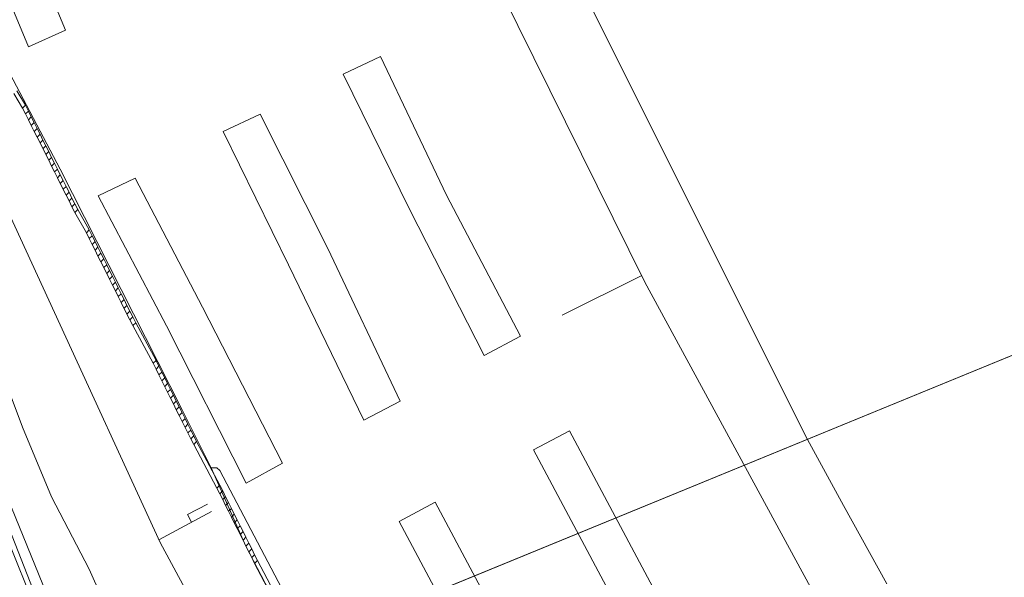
# Model space of a CAD drawing. Header units: metres. Extents: x 92810 to 93633, y 464687 to 465459.
# Tile 307 of 325: x 93474 to 93498, y 465326 to 465340. Entities that reach past the tile are written whole.
import ezdxf
from ezdxf.lldxf.tags import DXFTag

# ---------------------------------------------------------------- set-up
doc = ezdxf.new("R2010")
doc.units = ezdxf.units.M
for name, color, linetype, lineweight, transparency in [('B-OI-KL-DATA_KPN-G', 90, 'SI_B_DATA_KPN', 18, 0.4), ('B-OI-KL-DATA_LIANDER-G', 90, 'SI_B_DATA_LIANDER', 18, 0.4), ('B-OI-KL-DATA_ZIGGO BV-G', 90, 'SI_B_DATA_ZIGGO', 18, 0.4), ('B-OI-KL-ET_LS_LIANDER-G', 190, 'SI_B_ET_LS_LIANDER', 18, 0.4), ('B-OI-KL-ET_MS_LIANDER-G', 130, 'SI_B_ET_MS_LIANDER', 18, 0.4), ('B-WE-KL-DATA-G', 90, 'KL-DATA-N', 18, 0.4), ('B-WE-KL-ET_LS-G', 190, 'KL-LS-N', 18, 0.4)]:
    doc.layers.add(name, color=color, linetype=linetype, lineweight=lineweight, transparency=transparency)
doc.styles.get("Standard").update_dxf_attribs({"font": 'isocp.shx'})
tags = doc.linetypes.add('KL-DATA-N', pattern='A,4,-1,[101,NLCS.SHX,S=0.5,R=0,X=0,Y=0],-1,4,-1,["D",Standard,S=1,R=0,X=-0.25,Y=-0.5],-1.5', length=12.5).pattern_tags.tags
tags[18] = DXFTag(74, 10)
tags = doc.linetypes.add('KL-LS-N', pattern='A,4,-1,[103,NLCS.SHX,S=0.75,R=0,X=0,Y=0],-1,4,-1,["L",Standard,S=1,R=0,X=0,Y=-0.5],-2', length=13).pattern_tags.tags
tags[18] = DXFTag(74, 10)
doc.linetypes.add('SI_B_DATA_KPN', pattern='A,5,-2,["KPN",Standard,S=1.5,R=0,X=-0.51,Y=-0.75],-8', length=15)
doc.linetypes.add('SI_B_DATA_LIANDER', pattern='A,5,-2,["LI-DATA",Standard,S=1.5,R=0,X=-0.51,Y=-0.75],-11', length=18)
doc.linetypes.add('SI_B_DATA_ZIGGO', pattern='A,5,-2,["ZIGGO",Standard,S=1.5,R=0,X=-0.51,Y=-0.75],-9', length=16)
doc.linetypes.add('SI_B_ET_LS_LIANDER', pattern='A,5,-2,["LI-LS",Standard,S=1.5,R=0,X=-0.51,Y=-0.75],-10', length=17)
doc.linetypes.add('SI_B_ET_MS_LIANDER', pattern='A,5,-2,["LI-MS",Standard,S=1.5,R=0,X=-0.51,Y=-0.75],-10', length=17)

msp = doc.modelspace()

# ---------------------------------------------------------------- linework, layer by layer
at = {"layer": 'B-OI-KL-DATA_KPN-G', "flags": 128}
msp.add_lwpolyline([(93471.321, 465337.964), (93471.893, 465336.036), (93472.107, 465335.536), (93474.25, 465329.821), (93474.964, 465328.107), (93475.893, 465326.321), (93476.464, 465325.036), (93477.821, 465322.107)], dxfattribs=at)
at = {"layer": 'B-OI-KL-DATA_LIANDER-G', "flags": 128}
for points in [[(93463.464, 465355.464), (93464.964, 465351.25), (93465.393, 465350.25), (93465.893, 465349.25), (93466.25, 465348.25), (93467.321, 465345.107), (93467.821, 465343.893), (93471.75, 465333.75), (93472.607, 465331.179), (93473.107, 465329.964), (93475.321, 465324.536), (93476.464, 465321.964), (93477.75, 465319.036), (93478.036, 465318.536), (93478.25, 465318.464), (93478.464, 465318.536), (93481.464, 465320.179), (93482.464, 465320.179), (93482.893, 465319.964), (93483.179, 465319.679), (93485.964, 465314.536)], [(93471.036, 465344.036), (93475.179, 465336.179), (93478.179, 465330.25), (93478.893, 465328.821)], [(93478.893, 465328.821), (93479.036, 465328.821), (93479.107, 465328.75), (93490.179, 465307.679)], [(93478.893, 465328.821), (93479.75, 465326.893), (93481.464, 465323.607), (93486.036, 465314.607)]]:
    msp.add_lwpolyline(points, dxfattribs=at)
at = {"layer": 'B-OI-KL-DATA_ZIGGO BV-G', "flags": 128}
for points in [[(93514.74, 465315.702), (93504.897, 465334.162), (93474.635, 465321.749), (93475.769, 465319.127)], [(93485.333, 465326.137), (93504.897, 465334.162)], [(93475.457, 465322.086), (93499.84, 465332.087)], [(93474.635, 465321.749), (93485.333, 465326.137)]]:
    msp.add_lwpolyline(points, dxfattribs=at)
at = {"layer": 'B-OI-KL-ET_LS_LIANDER-G'}
for p, q in [((93483.607, 465349.464), (93493.536, 465329.607)), ((93493.536, 465329.607), (93494.464, 465327.893)), ((93494.464, 465327.893), (93495.536, 465325.964))]:
    msp.add_line(p, q, dxfattribs=at)
at = {"layer": 'B-OI-KL-ET_MS_LIANDER-G'}
for p, q in [((93474.679, 465336.821), (93474.821, 465336.536)), ((93475.179, 465335.821), (93475.321, 465335.536)), ((93476.179, 465333.893), (93476.321, 465333.607)), ((93476.679, 465332.893), (93476.821, 465332.607)), ((93477.679, 465330.964), (93477.821, 465330.679)), ((93478.179, 465329.964), (93478.321, 465329.679))]:
    msp.add_line(p, q, dxfattribs=at)
at = {"layer": 'B-OI-KL-ET_MS_LIANDER-G', "flags": 128}
for points in [[(93461.607, 465359.179), (93472.393, 465330.679), (93473.393, 465328.25), (93475.036, 465324.179), (93475.821, 465322.536), (93477.679, 465318.393), (93477.821, 465318.25), (93478.464, 465318.179), (93481.607, 465319.821), (93481.893, 465319.893), (93482.536, 465319.75), (93483.036, 465319.179), (93483.321, 465318.607), (93485.393, 465314.679), (93487.036, 465311.821), (93488.464, 465309.536)], [(93474.107, 465338.107), (93474.321, 465337.75)], [(93474.036, 465338.036), (93474.25, 465337.679)], [(93474.321, 465337.75), (93474.25, 465337.679)], [(93474.25, 465337.679), (93474.321, 465337.536)], [(93474.321, 465337.75), (93474.393, 465337.607)], [(93474.393, 465337.607), (93474.321, 465337.536)], [(93474.321, 465337.536), (93474.393, 465337.393)], [(93474.393, 465337.607), (93474.464, 465337.464)], [(93474.464, 465337.464), (93474.393, 465337.393)], [(93474.393, 465337.393), (93474.464, 465337.25)], [(93474.464, 465337.464), (93474.536, 465337.321)], [(93474.536, 465337.321), (93474.464, 465337.25)], [(93474.464, 465337.25), (93474.536, 465337.107)], [(93474.536, 465337.321), (93474.607, 465337.179)], [(93474.607, 465337.179), (93474.536, 465337.107)], [(93474.607, 465337.179), (93474.679, 465337.036)], [(93474.536, 465337.107), (93474.607, 465336.964)], [(93474.679, 465337.036), (93474.607, 465336.964)], [(93474.607, 465336.964), (93474.679, 465336.821)], [(93474.679, 465337.036), (93474.75, 465336.893)], [(93474.75, 465336.893), (93474.679, 465336.821)], [(93474.75, 465336.893), (93474.821, 465336.75)], [(93474.821, 465336.75), (93474.75, 465336.679)], [(93474.821, 465336.75), (93474.893, 465336.607)], [(93474.893, 465336.607), (93474.821, 465336.536)], [(93474.821, 465336.536), (93474.893, 465336.393)], [(93474.893, 465336.607), (93474.964, 465336.464)], [(93474.964, 465336.464), (93474.893, 465336.393)], [(93474.964, 465336.464), (93475.036, 465336.321)], [(93474.893, 465336.393), (93474.964, 465336.25)], [(93475.036, 465336.321), (93474.964, 465336.25)], [(93474.964, 465336.25), (93475.036, 465336.107)], [(93475.036, 465336.321), (93475.107, 465336.179)], [(93475.107, 465336.179), (93475.036, 465336.107)], [(93475.107, 465336.179), (93475.179, 465336.036)], [(93475.036, 465336.107), (93475.107, 465335.964)], [(93475.179, 465336.036), (93475.107, 465335.964)], [(93475.107, 465335.964), (93475.179, 465335.821)], [(93475.179, 465336.036), (93475.25, 465335.893)], [(93475.25, 465335.893), (93475.179, 465335.821)], [(93475.25, 465335.893), (93475.321, 465335.75)], [(93475.321, 465335.75), (93475.25, 465335.679)], [(93475.321, 465335.75), (93475.393, 465335.607)], [(93475.393, 465335.607), (93475.321, 465335.536)], [(93475.321, 465335.536), (93475.393, 465335.393)], [(93475.393, 465335.607), (93475.464, 465335.464)], [(93475.464, 465335.464), (93475.393, 465335.393)], [(93475.464, 465335.464), (93475.536, 465335.321)], [(93475.393, 465335.393), (93475.464, 465335.25)], [(93475.536, 465335.321), (93475.464, 465335.25)], [(93475.464, 465335.25), (93475.536, 465335.107)], [(93475.536, 465335.321), (93475.607, 465335.179)], [(93475.607, 465335.179), (93475.536, 465335.107)], [(93475.536, 465335.107), (93475.821, 465334.607)], [(93475.607, 465335.179), (93475.893, 465334.679)], [(93475.893, 465334.679), (93475.821, 465334.607)], [(93475.821, 465334.607), (93475.893, 465334.464)], [(93475.893, 465334.679), (93475.964, 465334.536)], [(93475.964, 465334.536), (93475.893, 465334.464)], [(93475.893, 465334.464), (93475.964, 465334.321)], [(93475.964, 465334.536), (93476.036, 465334.393)], [(93476.036, 465334.393), (93475.964, 465334.321)], [(93475.964, 465334.321), (93476.036, 465334.179)], [(93476.036, 465334.393), (93476.107, 465334.25)], [(93476.107, 465334.25), (93476.036, 465334.179)], [(93476.107, 465334.25), (93476.179, 465334.107)], [(93476.036, 465334.179), (93476.107, 465334.036)], [(93476.179, 465334.107), (93476.107, 465334.036)], [(93476.107, 465334.036), (93476.179, 465333.893)], [(93476.179, 465334.107), (93476.25, 465333.964)], [(93476.25, 465333.964), (93476.179, 465333.893)], [(93476.25, 465333.964), (93476.321, 465333.821)], [(93476.321, 465333.821), (93476.25, 465333.75)], [(93476.321, 465333.821), (93476.393, 465333.679)], [(93476.393, 465333.679), (93476.321, 465333.607)], [(93476.321, 465333.607), (93476.393, 465333.464)], [(93476.393, 465333.679), (93476.464, 465333.536)], [(93476.464, 465333.536), (93476.393, 465333.464)], [(93476.464, 465333.536), (93476.536, 465333.393)], [(93476.393, 465333.464), (93476.464, 465333.321)], [(93476.536, 465333.393), (93476.464, 465333.321)], [(93476.464, 465333.321), (93476.536, 465333.179)], [(93476.536, 465333.393), (93476.607, 465333.25)], [(93476.607, 465333.25), (93476.536, 465333.179)], [(93476.607, 465333.25), (93476.679, 465333.107)], [(93476.536, 465333.179), (93476.607, 465333.036)], [(93476.679, 465333.107), (93476.607, 465333.036)], [(93476.607, 465333.036), (93476.679, 465332.893)], [(93476.679, 465333.107), (93476.75, 465332.964)], [(93476.75, 465332.964), (93476.679, 465332.893)], [(93476.75, 465332.964), (93476.821, 465332.821)], [(93476.821, 465332.821), (93476.75, 465332.75)], [(93476.821, 465332.821), (93476.893, 465332.679)], [(93476.893, 465332.679), (93476.821, 465332.607)], [(93476.821, 465332.607), (93476.893, 465332.464)], [(93476.893, 465332.679), (93476.964, 465332.536)], [(93476.964, 465332.536), (93476.893, 465332.464)], [(93476.964, 465332.536), (93477.036, 465332.393)], [(93476.893, 465332.464), (93476.964, 465332.321)], [(93477.036, 465332.393), (93476.964, 465332.321)], [(93476.964, 465332.321), (93477.464, 465331.393)], [(93477.036, 465332.393), (93477.536, 465331.464)], [(93477.536, 465331.464), (93477.464, 465331.393)], [(93477.464, 465331.393), (93477.536, 465331.25)], [(93477.536, 465331.464), (93477.607, 465331.321)], [(93477.607, 465331.321), (93477.536, 465331.25)], [(93477.607, 465331.321), (93477.679, 465331.179)], [(93477.536, 465331.25), (93477.607, 465331.107)], [(93477.679, 465331.179), (93477.607, 465331.107)], [(93477.607, 465331.107), (93477.679, 465330.964)], [(93477.679, 465331.179), (93477.75, 465331.036)], [(93477.75, 465331.036), (93477.679, 465330.964)], [(93477.75, 465331.036), (93477.821, 465330.893)], [(93477.821, 465330.893), (93477.75, 465330.821)], [(93477.821, 465330.893), (93477.893, 465330.75)], [(93477.893, 465330.75), (93477.821, 465330.679)], [(93477.821, 465330.679), (93477.893, 465330.536)], [(93477.893, 465330.75), (93477.964, 465330.607)], [(93477.964, 465330.607), (93477.893, 465330.536)], [(93477.964, 465330.607), (93478.036, 465330.464)], [(93477.893, 465330.536), (93477.964, 465330.393)], [(93478.036, 465330.464), (93477.964, 465330.393)], [(93477.964, 465330.393), (93478.036, 465330.25)], [(93478.036, 465330.464), (93478.107, 465330.321)], [(93478.107, 465330.321), (93478.036, 465330.25)], [(93478.036, 465330.25), (93478.107, 465330.107)], [(93478.107, 465330.321), (93478.179, 465330.179)], [(93478.179, 465330.179), (93478.107, 465330.107)], [(93478.107, 465330.107), (93478.179, 465329.964)], [(93478.179, 465330.179), (93478.25, 465330.036)], [(93478.25, 465330.036), (93478.179, 465329.964)], [(93478.25, 465330.036), (93478.321, 465329.893)], [(93478.321, 465329.893), (93478.25, 465329.821)], [(93478.321, 465329.893), (93478.393, 465329.75)], [(93478.393, 465329.75), (93478.321, 465329.679)], [(93478.321, 465329.679), (93478.393, 465329.536)], [(93478.393, 465329.75), (93478.464, 465329.607)], [(93478.464, 465329.607), (93478.393, 465329.536)], [(93478.393, 465329.536), (93478.464, 465329.393)], [(93478.464, 465329.607), (93478.536, 465329.464)], [(93478.536, 465329.464), (93478.464, 465329.393)], [(93478.464, 465329.393), (93479.036, 465328.321)], [(93478.536, 465329.464), (93479.107, 465328.393)], [(93479.107, 465328.393), (93479.036, 465328.321)], [(93479.036, 465328.321), (93479.107, 465328.179)], [(93479.107, 465328.393), (93479.179, 465328.25)], [(93479.179, 465328.25), (93479.107, 465328.179)], [(93479.107, 465328.179), (93479.179, 465328.036)], [(93479.179, 465328.25), (93479.25, 465328.107)], [(93479.25, 465328.107), (93479.179, 465328.036)], [(93479.179, 465328.036), (93479.25, 465327.893)], [(93479.25, 465328.107), (93479.321, 465327.964)], [(93479.321, 465327.964), (93479.25, 465327.893)], [(93479.321, 465327.964), (93479.393, 465327.821)], [(93479.25, 465327.893), (93479.321, 465327.75)], [(93479.393, 465327.821), (93479.321, 465327.75)], [(93479.321, 465327.75), (93479.393, 465327.607)], [(93479.393, 465327.821), (93479.464, 465327.679)], [(93479.464, 465327.679), (93479.393, 465327.607)], [(93479.464, 465327.679), (93479.536, 465327.536)], [(93479.393, 465327.607), (93479.464, 465327.464)], [(93479.536, 465327.536), (93479.464, 465327.464)], [(93479.464, 465327.464), (93479.536, 465327.321)], [(93479.536, 465327.536), (93479.607, 465327.393)], [(93479.607, 465327.393), (93479.536, 465327.321)], [(93479.536, 465327.321), (93479.607, 465327.179)], [(93479.607, 465327.393), (93479.679, 465327.25)], [(93479.679, 465327.25), (93479.607, 465327.179)], [(93479.679, 465327.25), (93479.75, 465327.107)], [(93479.607, 465327.179), (93479.679, 465327.036)], [(93479.75, 465327.107), (93479.679, 465327.036)], [(93479.679, 465327.036), (93479.75, 465326.893)], [(93479.75, 465327.107), (93479.821, 465326.964)], [(93479.821, 465326.964), (93479.75, 465326.893)], [(93479.821, 465326.964), (93479.893, 465326.821)], [(93479.75, 465326.893), (93479.821, 465326.75)], [(93479.893, 465326.821), (93479.821, 465326.75)], [(93479.821, 465326.75), (93479.893, 465326.607)], [(93479.893, 465326.821), (93479.964, 465326.679)], [(93479.964, 465326.679), (93479.893, 465326.607)], [(93479.893, 465326.607), (93479.964, 465326.464)], [(93479.964, 465326.679), (93480.036, 465326.536)], [(93480.036, 465326.536), (93479.964, 465326.464)], [(93479.964, 465326.464), (93480.679, 465325.107)], [(93480.036, 465326.536), (93480.75, 465325.179)]]:
    msp.add_lwpolyline(points, dxfattribs=at)
at = {"layer": 'B-WE-KL-DATA-G'}
msp.add_lwpolyline([(93473.1, 465329.4), (93475.1, 465324.3)], dxfattribs=at)
at = {"layer": 'B-WE-KL-ET_LS-G'}
for points in [[(93485.203, 465312.968), (93477.636, 465326.983), (93472.426, 465338.312), (93470.529, 465343.389), (93466.892, 465356.269), (93464.536, 465365.251), (93461.883, 465372.729)], [(93497.139, 465319.627), (93495.617, 465322.27), (93489.579, 465333.396), (93484.106, 465344.454), (93477.295, 465359.371)], [(93474.397, 465339.188), (93475.307, 465339.602), (93472.277, 465346.83), (93471.368, 465346.451), (93474.397, 465339.188)], [(93485.617, 465331.588), (93483.788, 465335.171), (93482.143, 465338.513), (93483.061, 465338.951), (93484.69, 465335.531), (93486.509, 465332.062), (93485.617, 465331.588)], [(93482.658, 465329.996), (93480.797, 465333.818), (93479.19, 465337.099), (93480.102, 465337.526), (93481.764, 465334.225), (93483.553, 465330.457), (93482.658, 465329.996)], [(93478.679, 465332.773), (93480.655, 465328.93), (93479.754, 465328.439), (93477.794, 465332.319), (93476.115, 465335.515), (93477.02, 465335.95), (93478.679, 465332.773)], [(93487.542, 465332.579), (93489.502, 465333.553)], [(93491.538, 465320.437), (93486.836, 465329.262), (93487.718, 465329.732), (93492.42, 465320.907), (93491.538, 465320.437)], [(93478.803, 465327.927), (93478.308, 465327.666), (93478.409, 465327.478)], [(93488.23, 465318.674), (93483.528, 465327.5), (93484.41, 465327.97), (93489.112, 465319.144), (93488.23, 465318.674)], [(93477.607, 465327.045), (93478.899, 465327.743)]]:
    msp.add_lwpolyline(points, dxfattribs=at)

doc.saveas('drawing.dxf')
